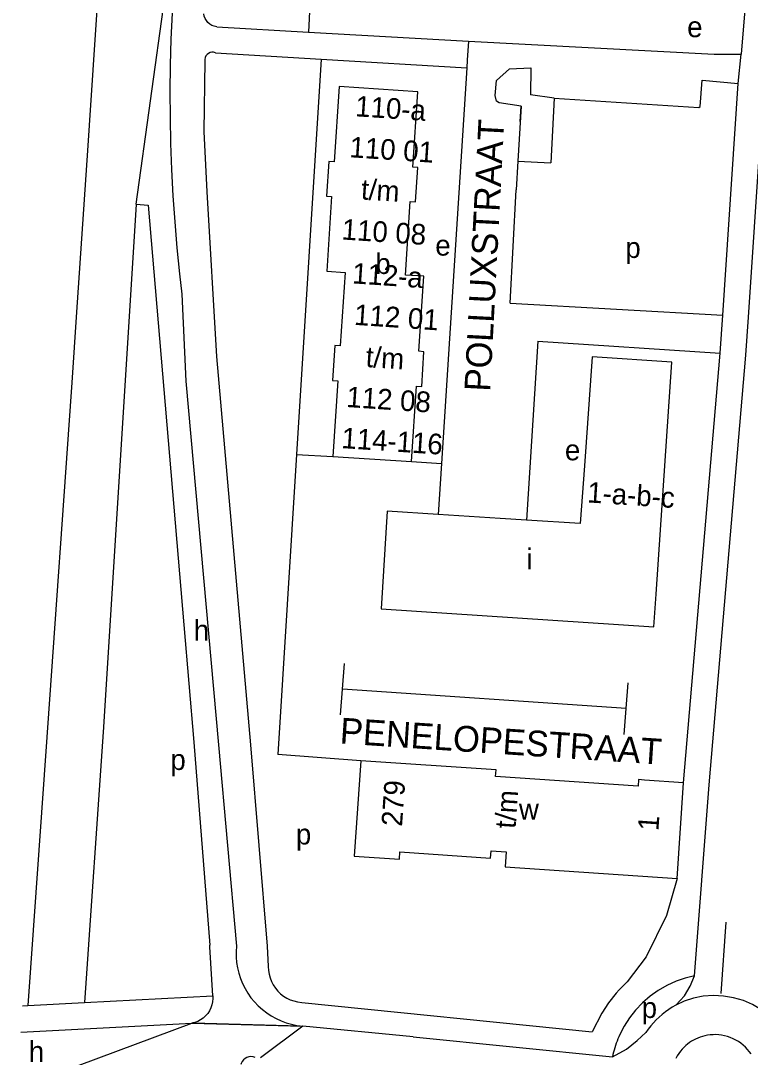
# Model space of a CAD drawing. Extents: x 161773 to 163836, y 384796 to 386521.
# Drawn here: x 161861.1 to 162002.4, y 385385.3 to 385586.3 of the extents above; entities that cross this region are included whole.
import ezdxf

# ---------------------------------------------------------------- set-up
doc = ezdxf.new("R2010")
doc.units = 0
for name, color, linetype in [('BLT_Basislijn', 7, 'Continuous'), ('BLT_Bebouwing', 7, 'Continuous'), ('BLT_Centroide', 7, 'Continuous'), ('BLT_Huisnummer_reeks', 7, 'Continuous'), ('BLT_Straatnaam', 7, 'Continuous'), ('BLT_Vlakafsluiter', 7, 'Continuous')]:
    doc.layers.add(name, color=color, linetype=linetype)

msp = doc.modelspace()

# ---------------------------------------------------------------- linework, layer by layer
at = {"layer": 'BLT_Basislijn'}
for p, q in [((162002.06, 385597.31), (162000.66, 385579.8)), ((161899.04, 385585.08), (161916.85, 385584.06)), ((161916.85, 385584.06), (161947.83, 385582.29)), ((161947.83, 385582.29), (161947.57, 385578.59)), ((161947.83, 385582.29), (161995.41, 385579.8)), ((161898.79, 385580.07), (161919.3, 385578.83)), ((161919.3, 385578.83), (161914.5, 385502.17)), ((161919.3, 385578.83), (161947.47, 385577.12)), ((161947.57, 385578.59), (161947.47, 385577.12)), ((162000.04, 385574.07), (162000.66, 385579.8)), ((161947.47, 385577.12), (161942.58, 385500.43)), ((161997.07, 385529.16), (162000.04, 385574.07)), ((161964.39, 385571.24), (161959.81, 385571.9)), ((161964.39, 385571.24), (161963.78, 385558.71)), ((161958, 385569.68), (161957.39, 385559.06)), ((162002.06, 385528.83), (162004.37, 385563.74)), ((161957.39, 385559.06), (161957.05, 385553.47)), ((161957.39, 385559.06), (161963.78, 385558.71)), ((161955.9, 385531.53), (161957.05, 385553.47)), ((161883.45, 385550.68), (161877.11, 385449.33)), ((161892.3, 385533.28), (161893.07, 385516.36)), ((161955.9, 385531.53), (161997.07, 385529.16)), ((161996.55, 385521.84), (161997.07, 385529.16)), ((161961.27, 385524.14), (161959.02, 385489.47)), ((161899.02, 385521.16), (161905.56, 385445.87)), ((161989.48, 385438.55), (161996.55, 385521.84)), ((161893.07, 385516.36), (161899.41, 385445.87)), ((161870.96, 385516.16), (161866.15, 385447.4)), ((161914.5, 385502.17), (161910.87, 385444.03)), ((161914.5, 385502.17), (161921.52, 385501.81)), ((161936.8, 385500.8), (161942.58, 385500.43)), ((161942.58, 385500.43), (161941.96, 385490.56)), ((161923.4, 385456.69), (161923.77, 385461.69)), ((161923.04, 385451.69), (161923.4, 385456.69)), ((161978.37, 385452.92), (161923.4, 385456.69)), ((161978.37, 385452.92), (161978.76, 385457.91)), ((161977.99, 385447.92), (161978.37, 385452.92)), ((161877.11, 385449.33), (161873.41, 385395.92)), ((161866.15, 385447.4), (161862.45, 385395.34)), ((161894.6, 385446.44), (161897.68, 385407.07)), ((161899.41, 385445.87), (161902.87, 385406.88)), ((161905.56, 385445.87), (161908.83, 385406.88)), ((161926.96, 385442.8), (161910.87, 385444.03)), ((161991.62, 385401.12), (161994.46, 385438.13)), ((161996.74, 385397.71), (161997.72, 385411.52)), ((161897.7, 385406.74), (161897.68, 385407.07)), ((161898.26, 385397.24), (161897.7, 385406.74)), ((161908.83, 385406.88), (161909.02, 385402.9)), ((161862.45, 385395.34), (161873.41, 385395.92)), ((161873.41, 385395.92), (161898.26, 385397.24)), ((161915.56, 385395.97), (161971.76, 385390.25)), ((161861.42, 385395.28), (161862.45, 385395.34)), ((161861.08, 385390.18), (161894.22, 385391.93)), ((161937.12, 385389.26), (161915.75, 385391.36)), ((161937.12, 385389.26), (161975.69, 385385.41))]:
    msp.add_line(p, q, dxfattribs=at)
for points in [[(161918.15, 385611.75), (161917.69, 385601.32), (161916.85, 385584.06)], [(161890.68, 385592.79), (161890.39, 385587.74), (161890.17, 385582.68), (161890.04, 385577.63), (161889.99, 385572.57), (161890.01, 385567.51), (161890.12, 385562.45), (161890.3, 385557.4), (161890.57, 385552.34), (161890.92, 385547.3), (161891.34, 385542.25), (161891.85, 385537.22), (161892.3, 385533.28)], [(161876.07, 385592.4), (161874.03, 385561.09), (161871.91, 385529.77), (161870.96, 385516.16)], [(161899.04, 385585.08), (161898.57, 385585.18), (161898.12, 385585.36), (161897.71, 385585.61), (161897.35, 385585.92), (161897.04, 385586.29), (161896.8, 385586.71), (161896.63, 385587.16), (161896.53, 385587.63)], [(161898.79, 385580.07), (161898.45, 385580.15), (161898.1, 385580.15), (161897.75, 385580.08), (161897.43, 385579.92), (161897.16, 385579.7), (161896.94, 385579.43), (161896.79, 385579.11), (161896.72, 385578.76), (161896.72, 385578.48)], [(161995.41, 385579.8), (162000.66, 385579.8)], [(161896.72, 385578.48), (161896.53, 385564.82), (161897.1, 385553.09), (161899.02, 385521.16)], [(161958, 385569.68), (161953.74, 385570.36), (161953.26, 385570.68), (161952.97, 385571.77), (161953.24, 385574.69), (161955.74, 385576.93), (161959.9, 385577.12), (161959.81, 385571.9)], [(161980.43, 385570.22), (161992.41, 385569.46), (161992.66, 385569.65), (161993.06, 385574.72), (162000.04, 385574.07)], [(161964.39, 385571.24), (161980.43, 385570.22)], [(161957.85, 385566.75), (161958, 385569.68)], [(161883.45, 385550.68), (161885.76, 385550.49), (161892.68, 385469.14), (161894.6, 385446.44)], [(161994.46, 385438.13), (162001.53, 385521.41), (162002.06, 385528.83)], [(161961.27, 385524.14), (161996.55, 385521.84)], [(161988.21, 385419.98), (161986.16, 385412.78), (161982.22, 385404.78), (161978.54, 385399.96), (161977.01, 385398.4), (161976.39, 385397.75), (161974.91, 385395.86), (161973.63, 385393.87), (161971.76, 385390.25)], [(161902.87, 385406.88), (161902.8, 385405.82), (161902.81, 385404.76), (161902.9, 385403.7), (161903.08, 385402.65), (161903.33, 385401.61), (161903.65, 385400.6), (161904.05, 385399.62), (161904.53, 385398.67), (161905.07, 385397.75), (161905.68, 385396.88), (161906.36, 385396.06), (161907.1, 385395.29), (161907.89, 385394.58), (161908.73, 385393.93), (161909.62, 385393.35), (161910.55, 385392.83), (161911.51, 385392.39), (161912.51, 385392.02), (161913.53, 385391.72), (161914.57, 385391.51), (161915.22, 385391.42)], [(161909.02, 385402.9), (161909.06, 385402.16), (161909.18, 385401.42), (161909.37, 385400.71), (161909.64, 385400.01), (161909.98, 385399.35), (161910.4, 385398.74), (161910.87, 385398.17), (161911.41, 385397.65), (161911.99, 385397.19), (161912.63, 385396.8), (161913.3, 385396.49), (161914, 385396.24), (161914.72, 385396.07), (161915.56, 385395.97)], [(161991.62, 385401.12), (161989.81, 385400.68), (161988.01, 385400.06), (161986.26, 385399.26), (161984.58, 385398.29), (161982.99, 385397.16), (161981.51, 385395.88), (161980.18, 385394.48), (161978.99, 385392.96), (161977.96, 385391.36), (161977.11, 385389.71)], [(161987.95, 385395.41), (161989.63, 385397.24), (161990.76, 385399.12), (161991.62, 385401.12)], [(161898.26, 385397.24), (161898.29, 385396.7), (161898.25, 385396.08), (161898.12, 385395.47), (161897.92, 385394.88), (161897.65, 385394.32), (161897.31, 385393.8), (161896.9, 385393.33), (161896.43, 385392.91), (161895.92, 385392.56), (161895.37, 385392.27), (161894.78, 385392.06), (161894.42, 385391.98)], [(161987.95, 385395.41), (161987.27, 385395.01), (161986.61, 385394.59), (161985.96, 385394.13), (161985.34, 385393.64), (161984.74, 385393.12), (161984.16, 385392.58), (161983.62, 385392), (161983.1, 385391.41), (161982.61, 385390.79), (161982.15, 385390.15)], [(161894.42, 385391.98), (161894.22, 385391.93)], [(161915.22, 385391.42), (161915.62, 385391.37), (161915.75, 385391.36)], [(161975.69, 385385.41), (161978.4, 385386.9), (161980.47, 385388.6), (161982.15, 385390.15)], [(161977.11, 385389.71), (161976.92, 385389.29), (161976.75, 385388.88), (161976.58, 385388.45), (161976.43, 385388.03), (161976.28, 385387.6), (161976.14, 385387.17), (161976.01, 385386.73), (161975.9, 385386.3), (161975.79, 385385.86), (161975.69, 385385.41)], [(162002.54, 385385.97), (162002.21, 385386.43), (162001.85, 385386.86), (162001.45, 385387.28), (162001.02, 385387.67), (162000.57, 385388.04), (162000.09, 385388.37), (161999.58, 385388.67), (161999.06, 385388.93), (161998.52, 385389.16), (161997.97, 385389.35), (161997.41, 385389.49), (161996.85, 385389.6), (161996.29, 385389.67), (161995.73, 385389.71), (161995.19, 385389.7), (161994.65, 385389.67), (161994.13, 385389.6), (161993.62, 385389.5), (161993.14, 385389.37), (161992.67, 385389.22), (161992.23, 385389.05), (161991.8, 385388.85), (161991.4, 385388.65), (161991.02, 385388.42), (161990.64, 385388.17), (161990.26, 385387.89), (161989.89, 385387.58), (161989.53, 385387.24), (161989.18, 385386.87), (161988.85, 385386.48), (161988.54, 385386.05), (161988.24, 385385.6), (161987.98, 385385.11)], [(161906.48, 385385.3), (161906.09, 385385.41), (161905.68, 385385.45), (161905.28, 385385.4), (161904.89, 385385.27), (161904.54, 385385.08), (161904.23, 385384.81), (161903.98, 385384.49), (161903.8, 385384.13), (161903.73, 385383.9)]]:
    msp.add_lwpolyline(points, dxfattribs=at)
at = {"layer": 'BLT_Bebouwing'}
for p, q in [((161921.52, 385501.81), (161936.8, 385500.8)), ((161932.08, 385491.19), (161930.87, 385472.24)), ((161941.96, 385490.56), (161932.08, 385491.19)), ((161953.93, 385489.8), (161941.96, 385490.56)), ((161959.02, 385489.47), (161953.93, 385489.8)), ((161984.17, 385475.12), (161985.02, 385487.6)), ((161983.73, 385468.78), (161984.17, 385475.12)), ((161930.87, 385472.24), (161983.73, 385468.78)), ((161989.48, 385438.55), (161981.91, 385439.07)), ((161988.21, 385419.98), (161989.48, 385438.55))]:
    msp.add_line(p, q, dxfattribs=at)
for points in [[(161936.8, 385500.8), (161937.76, 385515.43), (161938.75, 385515.37), (161939.19, 385522.11), (161938.22, 385522.18), (161939.18, 385536.72), (161935.6, 385536.96), (161936.54, 385551.19), (161937.55, 385551.13), (161938, 385557.84), (161937.02, 385557.9), (161937.99, 385572.51), (161922.73, 385573.52), (161921.76, 385558.9), (161920.73, 385558.97), (161920.29, 385552.25), (161921.3, 385552.18), (161920.34, 385537.72), (161923.9, 385537.48), (161922.96, 385523.23), (161921.94, 385523.3), (161921.49, 385516.5), (161922.49, 385516.43), (161921.52, 385501.81)], [(161985.02, 385487.6), (161985.86, 385500), (161987.23, 385520.08), (161971.77, 385521.1), (161970.27, 385500), (161969.47, 385488.8), (161959.02, 385489.47)], [(161926.96, 385442.8), (161925.67, 385424.33), (161934.42, 385423.73), (161934.52, 385425.13), (161952.1, 385423.92), (161952.19, 385425.32), (161955.09, 385425.12), (161954.89, 385422.26), (161988.21, 385419.98)], [(161981.91, 385439.07), (161980.74, 385439.15), (161980.65, 385437.86), (161953.06, 385439.75), (161953.14, 385441.03), (161926.96, 385442.8)]]:
    msp.add_lwpolyline(points, dxfattribs=at)
at = {"layer": 'BLT_Vlakafsluiter'}
for p, q in [((161883.45, 385550.68), (161892.12, 385613.45)), ((161872.38, 385383.79), (161894.22, 385391.93)), ((161894.22, 385391.93), (161915.75, 385391.36)), ((161894.42, 385391.98), (161915.22, 385391.42)), ((161915.75, 385391.36), (161907.55, 385385.22))]:
    msp.add_line(p, q, dxfattribs=at)
msp.add_lwpolyline([(162005.91, 385393.48), (162004.44, 385394.58), (162002.82, 385395.54), (162001.05, 385396.31), (161999.17, 385396.87), (161997.23, 385397.2), (161995.26, 385397.29), (161993.3, 385397.14), (161991.41, 385396.76), (161989.62, 385396.18), (161987.95, 385395.41)], dxfattribs=at)

# ---------------------------------------------------------------- texts
at = {"layer": 'BLT_Centroide'}
for s, p in [('e', (161990.17, 385583.07)), ('e', (161941.38, 385540.73)), ('p', (161978.2, 385540.28)), ('b', (161929.77, 385537.17)), ('e', (161966.49, 385501.05)), ('i', (161959.05, 385479.94)), ('h', (161894.59, 385466.09)), ('p', (161890.07, 385441.02)), ('w', (161957.58, 385431.41)), ('p', (161914.38, 385426.57)), ('p', (161981.36, 385392.94)), ('h', (161862.64, 385384.43))]:
    msp.add_text(s, height=4, dxfattribs=at).set_placement(p)
at = {"layer": 'BLT_Huisnummer_reeks'}
for s, rotation, p in [('110-a', 356.2148, (161925.78, 385567.75)), ('110 01', 356.2148, (161924.67, 385559.81)), ('t/m', 356.2148, (161926.92, 385551.64)), ('110 08', 356.2148, (161923.15, 385543.87)), ('112-a', 356.2062, (161925.19, 385535.36)), ('112 01', 356.2062, (161925.57, 385527.32)), ('t/m', 356.2062, (161927.82, 385519.15)), ('112 08', 356.2062, (161924.06, 385511.39)), ('114-116', 356.2062, (161923.11, 385503.43)), ('1-a-b-c', 356.2555, (161970.72, 385492.9)), ('279', 85.9972, (161934.93, 385429.98)), ('t/m', 86.0885, (161956.93, 385429.57)), ('1', 86.0885, (161984.59, 385429.13))]:
    msp.add_text(s, height=4, rotation=rotation, dxfattribs=at).set_placement(p)
at = {"layer": 'BLT_Straatnaam'}
for s, rotation, p in [('POLLUXSTRAAT', 87.011, (161952, 385514.29)), ('PENELOPESTRAAT', 356.2101, (161922.79, 385446.18))]:
    msp.add_text(s, height=5, rotation=rotation, dxfattribs=at).set_placement(p)

doc.saveas('drawing.dxf')
